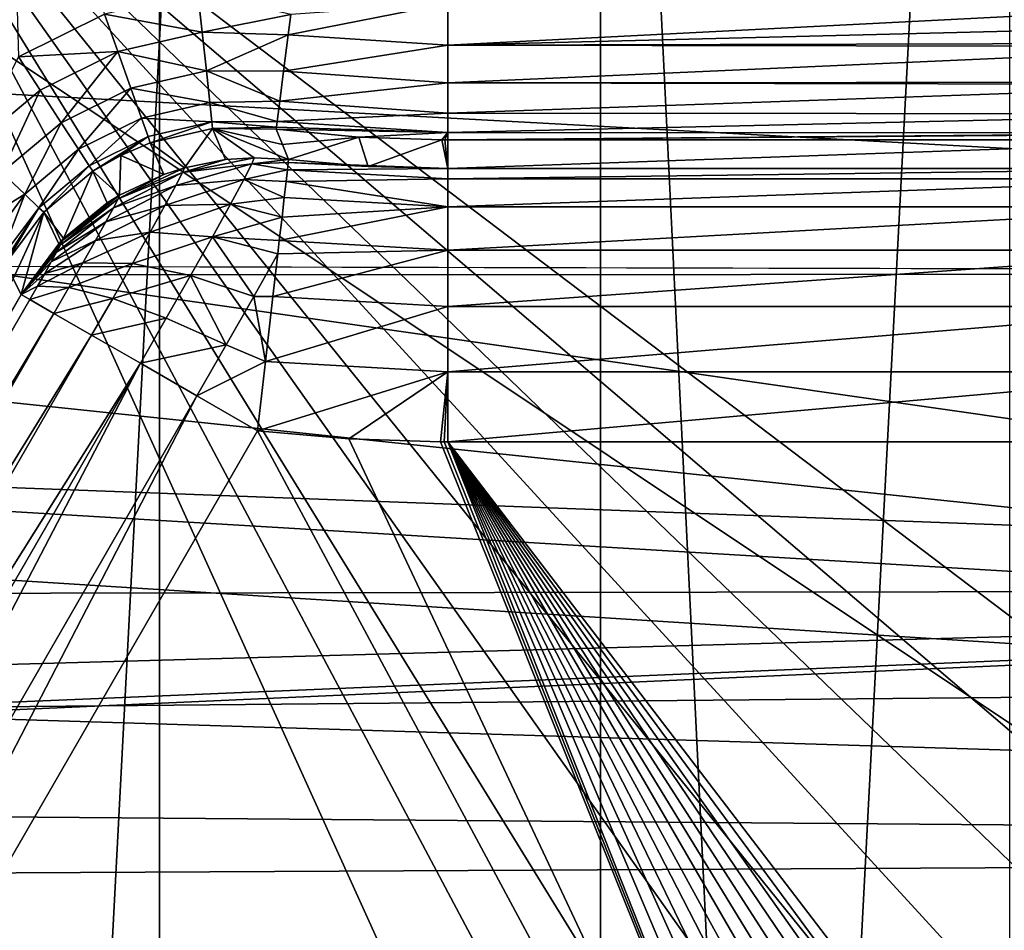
# Model space of a CAD drawing. Header units: millimetres. Extents: x -40 to 40, y -40 to 40.
# Tile 256 of 341: x 21.4 to 25, y -7.9 to -4.6. Entities that reach past the tile are written whole.
import ezdxf

# ---------------------------------------------------------------- set-up
doc = ezdxf.new("R2010")
doc.units = ezdxf.units.MM
doc.header["$LTSCALE"] = 26.699852
for name, color, linetype in [('1', 7, 'CONTINUOUS'), ('104', 7, 'CONTINUOUS'), ('109', 7, 'CONTINUOUS'), ('139', 7, 'CONTINUOUS'), ('16', 7, 'CONTINUOUS'), ('163', 7, 'CONTINUOUS'), ('385', 7, 'CONTINUOUS'), ('389', 7, 'CONTINUOUS'), ('48', 7, 'CONTINUOUS'), ('60', 7, 'CONTINUOUS'), ('822', 7, 'CONTINUOUS'), ('823', 7, 'CONTINUOUS'), ('824', 7, 'CONTINUOUS'), ('825', 7, 'CONTINUOUS'), ('826', 7, 'CONTINUOUS'), ('827', 7, 'CONTINUOUS'), ('838', 7, 'CONTINUOUS'), ('839', 7, 'CONTINUOUS'), ('840', 7, 'CONTINUOUS'), ('841', 7, 'CONTINUOUS'), ('842', 7, 'CONTINUOUS'), ('843', 7, 'CONTINUOUS')]:
    doc.layers.add(name, color=color, linetype=linetype)

msp = doc.modelspace()

# ---------------------------------------------------------------- linework, layer by layer
at = {"layer": '1', "linetype": 'Continuous'}
for points in [[(21.9445, 32.8434), (18.6197, 34.8362), (18.6204, -34.8358), (21.9445, 32.8434)], [(21.9451, -32.843), (21.9445, 32.8434), (18.6204, -34.8358), (21.9451, -32.843)], [(25.0582, 30.5342), (21.9445, 32.8434), (25.0583, -30.5341), (25.0582, 30.5342)], [(25.0583, -30.5341), (21.9445, 32.8434), (21.9451, -32.843), (25.0583, -30.5341)]]:
    msp.add_3dface(points, dxfattribs=at)
at = {"layer": '104', "linetype": 'Continuous'}
for points in [[(31.8247, -3.3452, -730), (23.483, -3.9707, -730), (5.6924, -5.6921, -730), (31.8247, -3.3452, -730)], [(31.3007, -6.6534, -730), (31.8247, -3.3452, -730), (5.6924, -5.6921, -730), (31.3007, -6.6534, -730)], [(5.6924, -5.6921, -730), (23.483, -3.9707, -730), (6.6934, -4.4723, -730), (5.6924, -5.6921, -730)], [(4.4723, -6.6933, -730), (31.3007, -6.6534, -730), (5.6924, -5.6921, -730), (4.4723, -6.6933, -730)], [(0, -8.05, -730), (31.3007, -6.6534, -730), (1.5705, -7.8953, -730), (0, -8.05, -730)], [(30.4337, -9.8888, -730), (31.3007, -6.6534, -730), (0, -8.05, -730), (30.4337, -9.8888, -730)], [(1.5705, -7.8953, -730), (31.3007, -6.6534, -730), (3.0804, -7.4373, -730), (1.5705, -7.8953, -730)], [(3.0804, -7.4373, -730), (31.3007, -6.6534, -730), (4.4723, -6.6933, -730), (3.0804, -7.4373, -730)]]:
    msp.add_3dface(points, dxfattribs=at)
at = {"layer": '109', "linetype": 'Continuous'}
for points in [[(32.3094, -3.515, -733), (31.74, -6.9873, -733), (9.9773, -3.8656, -733), (32.3094, -3.515, -733)], [(9.9773, -3.8656, -733), (31.74, -6.9873, -733), (9.0973, -5.6329, -733), (9.9773, -3.8656, -733)], [(9.0973, -5.6329, -733), (31.74, -6.9873, -733), (7.9072, -7.2087, -733), (9.0973, -5.6329, -733)], [(31.74, -6.9873, -733), (30.7983, -10.3786, -733), (7.9072, -7.2087, -733), (31.74, -6.9873, -733)], [(7.9072, -7.2087, -733), (30.7983, -10.3786, -733), (6.4476, -8.5392, -733), (7.9072, -7.2087, -733)]]:
    msp.add_3dface(points, dxfattribs=at)
at = {"layer": '139', "linetype": 'Continuous'}
msp.add_3dface([(21.4278, -4.7048, -733), (21.7426, -4.5486, -733), (21.3751, -2.8147, -733), (21.4278, -4.7048, -733)], dxfattribs=at)
at = {"layer": '16', "linetype": 'Continuous'}
for points in [[(-33.9501, -1.8406, -3.5), (33.5521, -5.5004, -3.5), (-5, -5.4103, -3.5), (-33.9501, -1.8406, -3.5)], [(33.5521, -5.5004, -3.5), (-33.9501, -1.8406, -3.5), (33.9501, -1.8406, -3.5), (33.5521, -5.5004, -3.5)], [(-5, -5.4103, -3.5), (33.5521, -5.5004, -3.5), (-4.2222, -5.5047, -3.5), (-5, -5.4103, -3.5)], [(33.5521, -5.5004, -3.5), (32.7609, -9.0952, -3.5), (-4.2222, -5.5047, -3.5), (33.5521, -5.5004, -3.5)], [(-4.2222, -5.5047, -3.5), (32.7609, -9.0952, -3.5), (-3.4895, -5.7826, -3.5), (-4.2222, -5.5047, -3.5)], [(-3.4895, -5.7826, -3.5), (32.7609, -9.0952, -3.5), (-2.8449, -6.2276, -3.5), (-3.4895, -5.7826, -3.5)], [(-2.8449, -6.2276, -3.5), (32.7609, -9.0952, -3.5), (-2.3253, -6.814, -3.5), (-2.8449, -6.2276, -3.5)], [(-2.3253, -6.814, -3.5), (32.7609, -9.0952, -3.5), (-1.9613, -7.5076, -3.5), (-2.3253, -6.814, -3.5)], [(-1.9613, -7.5076, -3.5), (32.7609, -9.0952, -3.5), (-1.7737, -8.2688, -3.5), (-1.9613, -7.5076, -3.5)]]:
    msp.add_3dface(points, dxfattribs=at)
at = {"layer": '163', "linetype": 'Continuous'}
for points in [[(24.9125, -14.5088, -823.7467), (1.7467, -14.5087, -823.7467), (2.4565, -1.9913, -823.9652), (24.9125, -14.5088, -823.7467)], [(29.4827, -1.9913, -823.9652), (24.9125, -14.5088, -823.7467), (2.4565, -1.9913, -823.9652), (29.4827, -1.9913, -823.9652)], [(24.9125, -14.5088, -823.7467), (29.4827, -1.9913, -823.9652), (25.6898, -14.4411, -823.7479), (24.9125, -14.5088, -823.7467)]]:
    msp.add_3dface(points, dxfattribs=at)
at = {"layer": '385', "linetype": 'Continuous'}
for points in [[(25.6898, -14.4411, -743.2479), (20.5297, -14.5087, -743.2467), (20.7159, -3.4651, -743.4395), (25.6898, -14.4411, -743.2479)], [(29.338, -10.8245, -743.3111), (29.131, -11.5755, -743.2979), (20.7159, -3.4651, -743.4395), (29.338, -10.8245, -743.3111)], [(29.131, -11.5755, -743.2979), (28.7971, -12.2804, -743.2856), (20.7159, -3.4651, -743.4395), (29.131, -11.5755, -743.2979)], [(28.7971, -12.2804, -743.2856), (28.3466, -12.9168, -743.2745), (20.7159, -3.4651, -743.4395), (28.7971, -12.2804, -743.2856)], [(28.3466, -12.9168, -743.2745), (27.793, -13.466, -743.2649), (20.7159, -3.4651, -743.4395), (28.3466, -12.9168, -743.2745)], [(27.793, -13.466, -743.2649), (27.1523, -13.9117, -743.2572), (20.7159, -3.4651, -743.4395), (27.793, -13.466, -743.2649)], [(27.1523, -13.9117, -743.2572), (26.4436, -14.2402, -743.2514), (20.7159, -3.4651, -743.4395), (27.1523, -13.9117, -743.2572)], [(26.4436, -14.2402, -743.2514), (25.6898, -14.4411, -743.2479), (20.7159, -3.4651, -743.4395), (26.4436, -14.2402, -743.2514)], [(29.4123, -10.048, -743.3246), (29.338, -10.8245, -743.3111), (20.7159, -3.4651, -743.4395), (29.4123, -10.048, -743.3246)], [(29.4698, -3.4651, -743.4395), (29.4123, -10.048, -743.3246), (20.7159, -3.4651, -743.4395), (29.4698, -3.4651, -743.4395)]]:
    msp.add_3dface(points, dxfattribs=at)
at = {"layer": '389', "linetype": 'Continuous'}
for points in [[(29.4123, -10.048, -821.1754), (29.4827, -1.9913, -821.0348), (17.7718, -2.286, -821.0399), (29.4123, -10.048, -821.1754)], [(17.5509, -14.5087, -821.2533), (29.4123, -10.048, -821.1754), (17.7718, -2.286, -821.0399), (17.5509, -14.5087, -821.2533)]]:
    msp.add_3dface(points, dxfattribs=at)
at = {"layer": '48', "linetype": 'Continuous'}
for points in [[(37.6094, -3.8257, -14), (37.0295, -7.6106, -14), (6.6072, -4.415, -14), (37.6094, -3.8257, -14)], [(6.6072, -4.415, -14), (37.0295, -7.6106, -14), (5.6189, -5.6192, -14), (6.6072, -4.415, -14)], [(5.6189, -5.6192, -14), (37.0295, -7.6106, -14), (4.4148, -6.6073, -14), (5.6189, -5.6192, -14)], [(4.4148, -6.6073, -14), (37.0295, -7.6106, -14), (3.0415, -7.3415, -14), (4.4148, -6.6073, -14)], [(3.0415, -7.3415, -14), (37.0295, -7.6106, -14), (1.5504, -7.7938, -14), (3.0415, -7.3415, -14)], [(37.0295, -7.6106, -14), (36.0693, -11.3184, -14), (1.5504, -7.7938, -14), (37.0295, -7.6106, -14)], [(1.5504, -7.7938, -14), (36.0693, -11.3184, -14), (0.7781, -7.9084, -14), (1.5504, -7.7938, -14)]]:
    msp.add_3dface(points, dxfattribs=at)
at = {"layer": '60', "linetype": 'Continuous'}
for points in [[(20.6939, 28.4853, -11.5), (20.6948, -28.4846, -11.5), (23.5583, 26.1659, -11.5), (20.6939, 28.4853, -11.5)], [(20.6948, -28.4846, -11.5), (23.5587, -26.1655, -11.5), (23.5583, 26.1659, -11.5), (20.6948, -28.4846, -11.5)], [(23.5583, 26.1659, -11.5), (23.5587, -26.1655, -11.5), (26.1645, 23.5599, -11.5), (23.5583, 26.1659, -11.5)], [(23.5587, -26.1655, -11.5), (26.165, -23.5593, -11.5), (26.1645, 23.5599, -11.5), (23.5587, -26.1655, -11.5)]]:
    msp.add_3dface(points, dxfattribs=at)
at = {"layer": '822', "linetype": 'Continuous'}
for points in [[(22.0851, -4.47, -733), (21.7426, -4.5486, -733), (22.1007, -4.6146, -733.0216), (22.0851, -4.47, -733)], [(22.0851, -4.47, -733), (22.1007, -4.6146, -733.0216), (22.4253, -4.5493, -733.0059), (22.0851, -4.47, -733)], [(21.7426, -4.5486, -733), (21.4278, -4.7048, -733), (21.7915, -4.6855, -733.0216), (21.7426, -4.5486, -733)], [(21.7426, -4.5486, -733), (21.7915, -4.6855, -733.0216), (22.1007, -4.6146, -733.0216), (21.7426, -4.5486, -733)], [(22.4253, -4.5493, -733.0059), (22.1007, -4.6146, -733.0216), (22.4159, -4.6242, -733.0238), (22.4253, -4.5493, -733.0059)], [(22.1007, -4.6146, -733.0216), (21.7915, -4.6855, -733.0216), (22.1161, -4.7559, -733.091), (22.1007, -4.6146, -733.0216)], [(22.1007, -4.6146, -733.0216), (22.1161, -4.7559, -733.091), (22.4159, -4.6242, -733.0238), (22.1007, -4.6146, -733.0216)], [(22.4159, -4.6242, -733.0238), (22.1161, -4.7559, -733.091), (22.3991, -4.7569, -733.0899), (22.4159, -4.6242, -733.0238)], [(21.4278, -4.7048, -733), (21.5072, -4.8265, -733.0216), (21.7915, -4.6855, -733.0216), (21.4278, -4.7048, -733)], [(21.5072, -4.8265, -733.0216), (21.5848, -4.9455, -733.0909), (21.7915, -4.6855, -733.0216), (21.5072, -4.8265, -733.0216)], [(21.7915, -4.6855, -733.0216), (21.5848, -4.9455, -733.0909), (21.8393, -4.8193, -733.0909), (21.7915, -4.6855, -733.0216)], [(21.7915, -4.6855, -733.0216), (21.8393, -4.8193, -733.0909), (22.1161, -4.7559, -733.091), (21.7915, -4.6855, -733.0216)], [(21.4278, -4.7048, -733), (21.2636, -5.0298, -733.0216), (21.5072, -4.8265, -733.0216), (21.4278, -4.7048, -733)], [(22.1161, -4.7559, -733.091), (21.8393, -4.8193, -733.0909), (22.1286, -4.8711, -733.2046), (22.1161, -4.7559, -733.091)], [(22.3991, -4.7569, -733.0899), (22.1161, -4.7559, -733.091), (22.3852, -4.8668, -733.1959), (22.3991, -4.7569, -733.0899)], [(22.1161, -4.7559, -733.091), (22.1286, -4.8711, -733.2046), (22.3852, -4.8668, -733.1959), (22.1161, -4.7559, -733.091)], [(21.2636, -5.0298, -733.0216), (21.3668, -5.1275, -733.091), (21.5072, -4.8265, -733.0216), (21.2636, -5.0298, -733.0216)], [(21.5072, -4.8265, -733.0216), (21.3668, -5.1275, -733.091), (21.5848, -4.9455, -733.0909), (21.5072, -4.8265, -733.0216)], [(21.5848, -4.9455, -733.0909), (21.6481, -5.0425, -733.2044), (21.8393, -4.8193, -733.0909), (21.5848, -4.9455, -733.0909)], [(21.8393, -4.8193, -733.0909), (21.6481, -5.0425, -733.2044), (21.8782, -4.9284, -733.2044), (21.8393, -4.8193, -733.0909)], [(21.8393, -4.8193, -733.0909), (21.8782, -4.9284, -733.2044), (22.1286, -4.8711, -733.2046), (21.8393, -4.8193, -733.0909)], [(22.3852, -4.8668, -733.1959), (22.1286, -4.8711, -733.2046), (22.3759, -4.9408, -733.3335), (22.3852, -4.8668, -733.1959)], [(22.1286, -4.8711, -733.2046), (21.8782, -4.9284, -733.2044), (22.1364, -4.9428, -733.3454), (22.1286, -4.8711, -733.2046)], [(22.1286, -4.8711, -733.2046), (22.1364, -4.9428, -733.3454), (22.3759, -4.9408, -733.3335), (22.1286, -4.8711, -733.2046)], [(21.6481, -5.0425, -733.2044), (21.6875, -5.1029, -733.3449), (21.8782, -4.9284, -733.2044), (21.6481, -5.0425, -733.2044)], [(21.8782, -4.9284, -733.2044), (21.6875, -5.1029, -733.3449), (21.9025, -4.9963, -733.3449), (21.8782, -4.9284, -733.2044)], [(21.8782, -4.9284, -733.2044), (21.9025, -4.9963, -733.3449), (22.1364, -4.9428, -733.3454), (21.8782, -4.9284, -733.2044)], [(21.3668, -5.1275, -733.091), (21.451, -5.2072, -733.2046), (21.5848, -4.9455, -733.0909), (21.3668, -5.1275, -733.091)], [(21.5848, -4.9455, -733.0909), (21.451, -5.2072, -733.2046), (21.6481, -5.0425, -733.2044), (21.5848, -4.9455, -733.0909)], [(21.9025, -4.9963, -733.3449), (21.9107, -5.0194, -733.4896), (22.1364, -4.9428, -733.3454), (21.9025, -4.9963, -733.3449)], [(22.1364, -4.9428, -733.3454), (21.9107, -5.0194, -733.4896), (22.139, -4.967, -733.4902), (22.1364, -4.9428, -733.3454)], [(22.3759, -4.9408, -733.3335), (22.1364, -4.9428, -733.3454), (22.3733, -4.9615, -733.4124), (22.3759, -4.9408, -733.3335)], [(22.1364, -4.9428, -733.3454), (22.139, -4.967, -733.4902), (22.3733, -4.9615, -733.4124), (22.1364, -4.9428, -733.3454)], [(22.3733, -4.9615, -733.4124), (22.139, -4.967, -733.4902), (22.3723, -4.9691, -733.4913), (22.3733, -4.9615, -733.4124)], [(21.6875, -5.1029, -733.3449), (21.7009, -5.1235, -733.4896), (21.9025, -4.9963, -733.3449), (21.6875, -5.1029, -733.3449)], [(21.9025, -4.9963, -733.3449), (21.7009, -5.1235, -733.4896), (21.8024, -5.0654, -733.4895), (21.9025, -4.9963, -733.3449)], [(21.9107, -5.0194, -733.4896), (21.9025, -4.9963, -733.3449), (21.8024, -5.0654, -733.4895), (21.9107, -5.0194, -733.4896)], [(21.451, -5.2072, -733.2046), (21.5033, -5.2568, -733.3454), (21.6481, -5.0425, -733.2044), (21.451, -5.2072, -733.2046)], [(21.6481, -5.0425, -733.2044), (21.5033, -5.2568, -733.3454), (21.6875, -5.1029, -733.3449), (21.6481, -5.0425, -733.2044)], [(21.5033, -5.2568, -733.3454), (21.521, -5.2736, -733.4902), (21.6875, -5.1029, -733.3449), (21.5033, -5.2568, -733.3454)], [(21.6875, -5.1029, -733.3449), (21.521, -5.2736, -733.4902), (21.7009, -5.1235, -733.4896), (21.6875, -5.1029, -733.3449)], [(21.3668, -5.1275, -733.091), (21.2055, -5.3598, -733.0979), (21.451, -5.2072, -733.2046), (21.3668, -5.1275, -733.091)], [(21.2055, -5.3598, -733.0979), (21.2989, -5.4137, -733.2068), (21.451, -5.2072, -733.2046), (21.2055, -5.3598, -733.0979)], [(21.2989, -5.4137, -733.2068), (21.3582, -5.4479, -733.3394), (21.451, -5.2072, -733.2046), (21.2989, -5.4137, -733.2068)], [(21.451, -5.2072, -733.2046), (21.3582, -5.4479, -733.3394), (21.5033, -5.2568, -733.3454), (21.451, -5.2072, -733.2046)], [(21.3582, -5.4479, -733.3394), (21.3748, -5.4575, -733.4146), (21.5033, -5.2568, -733.3454), (21.3582, -5.4479, -733.3394)], [(21.3748, -5.4575, -733.4146), (21.3811, -5.4611, -733.4913), (21.5033, -5.2568, -733.3454), (21.3748, -5.4575, -733.4146)], [(21.5033, -5.2568, -733.3454), (21.3811, -5.4611, -733.4913), (21.521, -5.2736, -733.4902), (21.5033, -5.2568, -733.3454)]]:
    msp.add_3dface(points, dxfattribs=at)
at = {"layer": '823', "linetype": 'Continuous'}
for points in [[(23, -4.5087, -733), (22.4253, -4.5493, -733.0059), (22.4159, -4.6242, -733.0238), (23, -4.5087, -733)], [(23, -4.5087, -733), (22.4159, -4.6242, -733.0238), (23, -4.6615, -733.0239), (23, -4.5087, -733)], [(22.4159, -4.6242, -733.0238), (22.3991, -4.7569, -733.0899), (23, -4.6615, -733.0239), (22.4159, -4.6242, -733.0238)], [(23, -4.6615, -733.0239), (22.3991, -4.7569, -733.0899), (23, -4.7997, -733.0934), (23, -4.6615, -733.0239)], [(22.3991, -4.7569, -733.0899), (22.3852, -4.8668, -733.1959), (23, -4.7997, -733.0934), (22.3991, -4.7569, -733.0899)], [(23, -4.7997, -733.0934), (22.3852, -4.8668, -733.1959), (23, -4.9101, -733.2019), (23, -4.7997, -733.0934)], [(22.3852, -4.8668, -733.1959), (22.3759, -4.9408, -733.3335), (23, -4.9101, -733.2019), (22.3852, -4.8668, -733.1959)], [(23, -4.9101, -733.2019), (22.3759, -4.9408, -733.3335), (23, -4.982, -733.3389), (23, -4.9101, -733.2019)], [(22.3733, -4.9615, -733.4124), (22.3723, -4.9691, -733.4913), (23, -4.982, -733.3389), (22.3733, -4.9615, -733.4124)], [(23, -4.982, -733.3389), (22.3723, -4.9691, -733.4913), (22.6748, -4.998, -733.4913), (23, -4.982, -733.3389)], [(22.3759, -4.9408, -733.3335), (22.3733, -4.9615, -733.4124), (23, -4.982, -733.3389), (22.3759, -4.9408, -733.3335)], [(22.9784, -5.0085, -733.4913), (23, -4.982, -733.3389), (22.6748, -4.998, -733.4913), (22.9784, -5.0085, -733.4913)], [(22.9892, -5.0086, -733.4913), (23, -4.982, -733.3389), (22.9784, -5.0085, -733.4913), (22.9892, -5.0086, -733.4913)], [(23, -5.0086, -733.4913), (23, -4.982, -733.3389), (22.9892, -5.0086, -733.4913), (23, -5.0086, -733.4913)]]:
    msp.add_3dface(points, dxfattribs=at)
at = {"layer": '824', "linetype": 'Continuous'}
for points in [[(25.9916, -4.5087, -733), (23, -4.5087, -733), (23, -4.6615, -733.0239), (25.9916, -4.5087, -733)], [(25.9916, -4.5877, -733.0063), (25.9916, -4.5087, -733), (23, -4.6615, -733.0239), (25.9916, -4.5877, -733.0063)], [(25.9916, -4.6542, -733.0216), (25.9916, -4.5877, -733.0063), (23, -4.6615, -733.0239), (25.9916, -4.6542, -733.0216)], [(25.9916, -4.6669, -733.0257), (25.9916, -4.6542, -733.0216), (23, -4.6615, -733.0239), (25.9916, -4.6669, -733.0257)], [(25.9916, -4.6669, -733.0257), (23, -4.6615, -733.0239), (23, -4.7997, -733.0934), (25.9916, -4.6669, -733.0257)], [(25.9916, -4.7966, -733.0913), (25.9916, -4.6669, -733.0257), (23, -4.7997, -733.0934), (25.9916, -4.7966, -733.0913)], [(25.9916, -4.8058, -733.0979), (25.9916, -4.7966, -733.0913), (23, -4.7997, -733.0934), (25.9916, -4.8058, -733.0979)], [(25.9916, -4.8058, -733.0979), (23, -4.7997, -733.0934), (23, -4.9101, -733.2019), (25.9916, -4.8058, -733.0979)], [(25.9916, -4.9137, -733.2068), (25.9916, -4.8058, -733.0979), (23, -4.9101, -733.2019), (25.9916, -4.9137, -733.2068)], [(25.9916, -4.9137, -733.2068), (23, -4.9101, -733.2019), (23, -4.982, -733.3389), (25.9916, -4.9137, -733.2068)], [(25.9916, -4.9822, -733.3394), (25.9916, -4.9137, -733.2068), (23, -4.982, -733.3389), (25.9916, -4.9822, -733.3394)], [(25.9916, -4.9822, -733.3394), (23, -4.982, -733.3389), (23, -5.0086, -733.4913), (25.9916, -4.9822, -733.3394)], [(25.9916, -4.9845, -733.3464), (25.9916, -4.9822, -733.3394), (23, -5.0086, -733.4913), (25.9916, -4.9845, -733.3464)], [(25.9916, -5.0086, -733.4913), (25.9916, -4.9845, -733.3464), (23, -5.0086, -733.4913), (25.9916, -5.0086, -733.4913)]]:
    msp.add_3dface(points, dxfattribs=at)
at = {"layer": '825', "linetype": 'Continuous'}
for points in [[(25.9916, -5.0086, -733.4913), (23, -5.0086, -733.4913), (23, -5.1138, -739.5175), (25.9916, -5.0086, -733.4913)], [(25.9916, -5.0086, -733.4913), (23, -5.1138, -739.5175), (25.8864, -5.1138, -739.5175), (25.9916, -5.0086, -733.4913)]]:
    msp.add_3dface(points, dxfattribs=at)
at = {"layer": '826', "linetype": 'Continuous'}
for points in [[(25.8864, -5.1138, -739.5175), (23, -5.1138, -739.5175), (23, -5.1516, -739.7728), (25.8864, -5.1138, -739.5175)], [(25.8864, -5.1138, -739.5175), (23, -5.1516, -739.7728), (25.8864, -5.1516, -739.7728), (25.8864, -5.1138, -739.5175)], [(25.8864, -5.1516, -739.7728), (23, -5.2535, -740.01), (25.8864, -5.2535, -740.01), (25.8864, -5.1516, -739.7728)], [(23, -5.1516, -739.7728), (23, -5.2535, -740.01), (25.8864, -5.1516, -739.7728), (23, -5.1516, -739.7728)], [(25.8864, -5.2535, -740.01), (23, -5.4127, -740.2133), (25.8864, -5.4127, -740.2133), (25.8864, -5.2535, -740.01)], [(23, -5.2535, -740.01), (23, -5.4127, -740.2133), (25.8864, -5.2535, -740.01), (23, -5.2535, -740.01)], [(23, -5.4127, -740.2133), (23, -5.6187, -740.3689), (25.8864, -5.4127, -740.2133), (23, -5.4127, -740.2133)], [(25.8864, -5.4127, -740.2133), (23, -5.6187, -740.3689), (25.8864, -5.6187, -740.3689), (25.8864, -5.4127, -740.2133)], [(23, -5.6187, -740.3689), (23, -5.8576, -740.4667), (25.8864, -5.6187, -740.3689), (23, -5.6187, -740.3689)], [(25.8864, -5.6187, -740.3689), (23, -5.8576, -740.4667), (25.8864, -5.8576, -740.4667), (25.8864, -5.6187, -740.3689)], [(23, -6.1136, -740.5), (25.8864, -6.1136, -740.5), (25.8864, -5.8576, -740.4667), (23, -6.1136, -740.5)], [(23, -5.8576, -740.4667), (23, -6.1136, -740.5), (25.8864, -5.8576, -740.4667), (23, -5.8576, -740.4667)]]:
    msp.add_3dface(points, dxfattribs=at)
at = {"layer": '827', "linetype": 'Continuous'}
for points in [[(19.5248, -10.8864, -740.5), (24.8867, -10.8864, -740.5), (22.3034, -6.0738, -740.5), (19.5248, -10.8864, -740.5)], [(22.3034, -6.0738, -740.5), (24.8867, -10.8864, -740.5), (22.638, -6.1029, -740.5), (22.3034, -6.0738, -740.5)], [(22.638, -6.1029, -740.5), (24.8867, -10.8864, -740.5), (22.9737, -6.1136, -740.5), (22.638, -6.1029, -740.5)], [(22.9737, -6.1136, -740.5), (24.8867, -10.8864, -740.5), (22.9868, -6.1136, -740.5), (22.9737, -6.1136, -740.5)], [(24.8867, -10.8864, -740.5), (23, -6.1136, -740.5), (22.9868, -6.1136, -740.5), (24.8867, -10.8864, -740.5)], [(25.0173, -10.8778, -740.5), (23, -6.1136, -740.5), (24.8867, -10.8864, -740.5), (25.0173, -10.8778, -740.5)], [(25.8864, -9.8865, -740.5), (23, -6.1136, -740.5), (25.8778, -10.0171, -740.5), (25.8864, -9.8865, -740.5)], [(25.8778, -10.0171, -740.5), (23, -6.1136, -740.5), (25.8523, -10.1453, -740.5), (25.8778, -10.0171, -740.5)], [(25.8523, -10.1453, -740.5), (23, -6.1136, -740.5), (25.8103, -10.2691, -740.5), (25.8523, -10.1453, -740.5)], [(25.8103, -10.2691, -740.5), (23, -6.1136, -740.5), (25.7525, -10.3864, -740.5), (25.8103, -10.2691, -740.5)], [(25.7525, -10.3864, -740.5), (23, -6.1136, -740.5), (25.6798, -10.4952, -740.5), (25.7525, -10.3864, -740.5)], [(25.6798, -10.4952, -740.5), (23, -6.1136, -740.5), (25.5935, -10.5936, -740.5), (25.6798, -10.4952, -740.5)], [(25.5935, -10.5936, -740.5), (23, -6.1136, -740.5), (25.4952, -10.6798, -740.5), (25.5935, -10.5936, -740.5)], [(25.4952, -10.6798, -740.5), (23, -6.1136, -740.5), (25.3864, -10.7525, -740.5), (25.4952, -10.6798, -740.5)], [(25.3864, -10.7525, -740.5), (23, -6.1136, -740.5), (25.2692, -10.8103, -740.5), (25.3864, -10.7525, -740.5)], [(25.2692, -10.8103, -740.5), (23, -6.1136, -740.5), (25.1455, -10.8523, -740.5), (25.2692, -10.8103, -740.5)], [(25.8864, -6.1136, -740.5), (23, -6.1136, -740.5), (25.8864, -9.8865, -740.5), (25.8864, -6.1136, -740.5)], [(25.1455, -10.8523, -740.5), (23, -6.1136, -740.5), (25.0173, -10.8778, -740.5), (25.1455, -10.8523, -740.5)]]:
    msp.add_3dface(points, dxfattribs=at)
at = {"layer": '838', "linetype": 'Continuous'}
for points in [[(18.6589, -10.3865, -739.5175), (18.6917, -10.4054, -739.7728), (21.4375, -5.5739, -739.5175), (18.6589, -10.3865, -739.5175)], [(21.4375, -5.5739, -739.5175), (18.6917, -10.4054, -739.7728), (21.47, -5.5926, -739.7718), (21.4375, -5.5739, -739.5175)], [(21.47, -5.5926, -739.7718), (18.6917, -10.4054, -739.7728), (21.5581, -5.6435, -740.0094), (21.47, -5.5926, -739.7718)], [(18.6917, -10.4054, -739.7728), (18.7799, -10.4563, -740.01), (21.5581, -5.6435, -740.0094), (18.6917, -10.4054, -739.7728)], [(21.5581, -5.6435, -740.0094), (18.7799, -10.4563, -740.01), (21.6961, -5.7232, -740.2129), (21.5581, -5.6435, -740.0094)], [(18.7799, -10.4563, -740.01), (18.9178, -10.5359, -740.2133), (21.6961, -5.7232, -740.2129), (18.7799, -10.4563, -740.01)], [(21.6961, -5.7232, -740.2129), (18.9178, -10.5359, -740.2133), (21.8745, -5.8262, -740.3688), (21.6961, -5.7232, -740.2129)], [(18.9178, -10.5359, -740.2133), (19.0962, -10.6389, -740.3689), (21.8745, -5.8262, -740.3688), (18.9178, -10.5359, -740.2133)], [(19.0962, -10.6389, -740.3689), (19.3031, -10.7584, -740.4667), (21.8745, -5.8262, -740.3688), (19.0962, -10.6389, -740.3689)], [(21.8745, -5.8262, -740.3688), (19.3031, -10.7584, -740.4667), (22.0817, -5.9458, -740.4667), (21.8745, -5.8262, -740.3688)], [(19.3031, -10.7584, -740.4667), (19.5248, -10.8864, -740.5), (22.0817, -5.9458, -740.4667), (19.3031, -10.7584, -740.4667)], [(19.5248, -10.8864, -740.5), (22.3034, -6.0738, -740.5), (22.0817, -5.9458, -740.4667), (19.5248, -10.8864, -740.5)]]:
    msp.add_3dface(points, dxfattribs=at)
at = {"layer": '839', "linetype": 'Continuous'}
msp.add_3dface([(18.6589, -10.3865, -739.5175), (21.4375, -5.5739, -739.5175), (21.4093, -5.5175, -736.5056), (18.6589, -10.3865, -739.5175)], dxfattribs=at)
at = {"layer": '840', "linetype": 'Continuous'}
for points in [[(22.139, -4.967, -733.4902), (21.9107, -5.0194, -733.4896), (22.0358, -5.1105, -739.5205), (22.139, -4.967, -733.4902)], [(22.1865, -5.0808, -739.5196), (22.139, -4.967, -733.4902), (22.0358, -5.1105, -739.5205), (22.1865, -5.0808, -739.5196)], [(22.139, -4.967, -733.4902), (22.4173, -5.0805, -739.5175), (22.3948, -5.0249, -736.5052), (22.139, -4.967, -733.4902)], [(22.2917, -5.074, -739.5188), (22.139, -4.967, -733.4902), (22.1865, -5.0808, -739.5196), (22.2917, -5.074, -739.5188)], [(22.4173, -5.0805, -739.5175), (22.139, -4.967, -733.4902), (22.2917, -5.074, -739.5188), (22.4173, -5.0805, -739.5175)], [(22.3723, -4.9691, -733.4913), (22.139, -4.967, -733.4902), (22.3948, -5.0249, -736.5052), (22.3723, -4.9691, -733.4913)], [(21.9107, -5.0194, -733.4896), (21.8024, -5.0654, -733.4895), (21.96, -5.1348, -739.5207), (21.9107, -5.0194, -733.4896)], [(22.0358, -5.1105, -739.5205), (21.9107, -5.0194, -733.4896), (21.96, -5.1348, -739.5207), (22.0358, -5.1105, -739.5205)], [(21.8024, -5.0654, -733.4895), (21.7009, -5.1235, -733.4896), (21.7979, -5.2112, -739.5208), (21.8024, -5.0654, -733.4895)], [(21.96, -5.1348, -739.5207), (21.8024, -5.0654, -733.4895), (21.7979, -5.2112, -739.5208), (21.96, -5.1348, -739.5207)], [(21.7009, -5.1235, -733.4896), (21.521, -5.2736, -733.4902), (21.5936, -5.3696, -739.5198), (21.7009, -5.1235, -733.4896)], [(21.7535, -5.2388, -739.5207), (21.7009, -5.1235, -733.4896), (21.5936, -5.3696, -739.5198), (21.7535, -5.2388, -739.5207)], [(21.7979, -5.2112, -739.5208), (21.7009, -5.1235, -733.4896), (21.7535, -5.2388, -739.5207), (21.7979, -5.2112, -739.5208)], [(21.3811, -5.4611, -733.4913), (21.4093, -5.5175, -736.5056), (21.521, -5.2736, -733.4902), (21.3811, -5.4611, -733.4913)], [(21.4375, -5.5739, -739.5175), (21.521, -5.2736, -733.4902), (21.4093, -5.5175, -736.5056), (21.4375, -5.5739, -739.5175)], [(21.521, -5.2736, -733.4902), (21.4375, -5.5739, -739.5175), (21.5754, -5.3885, -739.5196), (21.521, -5.2736, -733.4902)], [(21.5936, -5.3696, -739.5198), (21.521, -5.2736, -733.4902), (21.5754, -5.3885, -739.5196), (21.5936, -5.3696, -739.5198)]]:
    msp.add_3dface(points, dxfattribs=at)
at = {"layer": '841', "linetype": 'Continuous'}
for points in [[(22.2828, -5.096, -739.7085), (22.2917, -5.074, -739.5188), (22.0286, -5.1283, -739.675), (22.2828, -5.096, -739.7085)], [(22.2917, -5.074, -739.5188), (22.1865, -5.0808, -739.5196), (22.0286, -5.1283, -739.675), (22.2917, -5.074, -739.5188)], [(22.1865, -5.0808, -739.5196), (22.0358, -5.1105, -739.5205), (22.0286, -5.1283, -739.675), (22.1865, -5.0808, -739.5196)], [(22.4173, -5.0805, -739.5175), (22.2917, -5.074, -739.5188), (22.2828, -5.096, -739.7085), (22.4173, -5.0805, -739.5175)], [(22.4161, -5.091, -739.6463), (22.4173, -5.0805, -739.5175), (22.2828, -5.096, -739.7085), (22.4161, -5.091, -739.6463)], [(22.0286, -5.1283, -739.675), (22.0358, -5.1105, -739.5205), (21.7928, -5.2238, -739.6299), (22.0286, -5.1283, -739.675)], [(22.0358, -5.1105, -739.5205), (21.96, -5.1348, -739.5207), (21.7928, -5.2238, -739.6299), (22.0358, -5.1105, -739.5205)], [(22.0045, -5.1753, -739.8215), (22.2828, -5.096, -739.7085), (22.0286, -5.1283, -739.675), (22.0045, -5.1753, -739.8215)], [(22.2532, -5.1536, -739.8883), (22.2828, -5.096, -739.7085), (22.0045, -5.1753, -739.8215), (22.2532, -5.1536, -739.8883)], [(22.2532, -5.1536, -739.8883), (22.413, -5.118, -739.7728), (22.2828, -5.096, -739.7085), (22.2532, -5.1536, -739.8883)], [(22.4081, -5.161, -739.8948), (22.413, -5.118, -739.7728), (22.2532, -5.1536, -739.8883), (22.4081, -5.161, -739.8948)], [(22.413, -5.118, -739.7728), (22.4161, -5.091, -739.6463), (22.2828, -5.096, -739.7085), (22.413, -5.118, -739.7728)], [(21.7757, -5.257, -739.7332), (22.0286, -5.1283, -739.675), (21.7928, -5.2238, -739.6299), (21.7757, -5.257, -739.7332)], [(22.0045, -5.1753, -739.8215), (22.0286, -5.1283, -739.675), (21.7757, -5.257, -739.7332), (22.0045, -5.1753, -739.8215)], [(21.96, -5.1348, -739.5207), (21.7979, -5.2112, -739.5208), (21.7928, -5.2238, -739.6299), (21.96, -5.1348, -739.5207)], [(21.9645, -5.249, -739.9527), (22.2532, -5.1536, -739.8883), (22.0045, -5.1753, -739.8215), (21.9645, -5.249, -739.9527)], [(22.2042, -5.2442, -740.0494), (22.2532, -5.1536, -739.8883), (21.9645, -5.249, -739.9527), (22.2042, -5.2442, -740.0494)], [(22.2042, -5.2442, -740.0494), (22.4014, -5.2193, -740.0102), (22.2532, -5.1536, -739.8883), (22.2042, -5.2442, -740.0494)], [(22.4014, -5.2193, -740.0102), (22.4081, -5.161, -739.8948), (22.2532, -5.1536, -739.8883), (22.4014, -5.2193, -740.0102)], [(21.9645, -5.249, -739.9527), (22.0045, -5.1753, -739.8215), (21.7476, -5.309, -739.8258), (21.9645, -5.249, -739.9527)], [(21.7476, -5.309, -739.8258), (22.0045, -5.1753, -739.8215), (21.7757, -5.257, -739.7332), (21.7476, -5.309, -739.8258)], [(21.5822, -5.3932, -739.6294), (21.7757, -5.257, -739.7332), (21.7928, -5.2238, -739.6299), (21.5822, -5.3932, -739.6294)], [(21.591, -5.3761, -739.576), (21.5822, -5.3932, -739.6294), (21.7928, -5.2238, -739.6299), (21.591, -5.3761, -739.576)], [(21.7979, -5.2112, -739.5208), (21.591, -5.3761, -739.576), (21.7928, -5.2238, -739.6299), (21.7979, -5.2112, -739.5208)], [(21.7979, -5.2112, -739.5208), (21.7535, -5.2388, -739.5207), (21.591, -5.3761, -739.576), (21.7979, -5.2112, -739.5208)], [(22.3931, -5.2916, -740.1166), (22.4014, -5.2193, -740.0102), (22.2042, -5.2442, -740.0494), (22.3931, -5.2916, -740.1166)], [(21.5677, -5.42, -739.6771), (21.7476, -5.309, -739.8258), (21.7757, -5.257, -739.7332), (21.5677, -5.42, -739.6771)], [(21.5822, -5.3932, -739.6294), (21.5677, -5.42, -739.6771), (21.7757, -5.257, -739.7332), (21.5822, -5.3932, -739.6294)], [(21.7535, -5.2388, -739.5207), (21.5936, -5.3696, -739.5198), (21.591, -5.3761, -739.576), (21.7535, -5.2388, -739.5207)], [(21.9108, -5.3459, -740.0622), (21.9645, -5.249, -739.9527), (21.7097, -5.3773, -739.9031), (21.9108, -5.3459, -740.0622)], [(21.7097, -5.3773, -739.9031), (21.9645, -5.249, -739.9527), (21.7476, -5.309, -739.8258), (21.7097, -5.3773, -739.9031)], [(21.9108, -5.3459, -740.0622), (22.2042, -5.2442, -740.0494), (21.9645, -5.249, -739.9527), (21.9108, -5.3459, -740.0622)], [(22.1382, -5.3631, -740.1838), (22.2042, -5.2442, -740.0494), (21.9108, -5.3459, -740.0622), (22.1382, -5.3631, -740.1838)], [(22.1382, -5.3631, -740.1838), (22.3931, -5.2916, -740.1166), (22.2042, -5.2442, -740.0494), (22.1382, -5.3631, -740.1838)], [(22.3833, -5.3771, -740.2129), (22.3931, -5.2916, -740.1166), (22.1382, -5.3631, -740.1838), (22.3833, -5.3771, -740.2129)], [(21.5482, -5.4553, -739.717), (21.7097, -5.3773, -739.9031), (21.7476, -5.309, -739.8258), (21.5482, -5.4553, -739.717)], [(21.5677, -5.42, -739.6771), (21.5482, -5.4553, -739.717), (21.7476, -5.309, -739.8258), (21.5677, -5.42, -739.6771)], [(21.5936, -5.3696, -739.5198), (21.4375, -5.5739, -739.5175), (21.591, -5.3761, -739.576), (21.5936, -5.3696, -739.5198)], [(21.4375, -5.5739, -739.5175), (21.5936, -5.3696, -739.5198), (21.5754, -5.3885, -739.5196), (21.4375, -5.5739, -739.5175)], [(21.6639, -5.4586, -739.9611), (21.9108, -5.3459, -740.0622), (21.7097, -5.3773, -739.9031), (21.6639, -5.4586, -739.9611)], [(21.846, -5.4611, -740.1445), (21.9108, -5.3459, -740.0622), (21.6639, -5.4586, -739.9611), (21.846, -5.4611, -740.1445)], [(21.846, -5.4611, -740.1445), (22.1382, -5.3631, -740.1838), (21.9108, -5.3459, -740.0622), (21.846, -5.4611, -740.1445)], [(22.0586, -5.5045, -740.2849), (22.1382, -5.3631, -740.1838), (21.846, -5.4611, -740.1445), (22.0586, -5.5045, -740.2849)], [(22.0586, -5.5045, -740.2849), (22.2901, -5.5815, -740.3703), (22.1382, -5.3631, -740.1838), (22.0586, -5.5045, -740.2849)], [(22.2901, -5.5815, -740.3703), (22.3777, -5.4255, -740.2578), (22.1382, -5.3631, -740.1838), (22.2901, -5.5815, -740.3703)], [(22.3777, -5.4255, -740.2578), (22.3833, -5.3771, -740.2129), (22.1382, -5.3631, -740.1838), (22.3777, -5.4255, -740.2578)], [(21.591, -5.3761, -739.576), (21.4375, -5.5739, -739.5175), (21.5822, -5.3932, -739.6294), (21.591, -5.3761, -739.576)], [(21.5822, -5.3932, -739.6294), (21.4375, -5.5739, -739.5175), (21.5677, -5.42, -739.6771), (21.5822, -5.3932, -739.6294)], [(21.5245, -5.4972, -739.747), (21.6639, -5.4586, -739.9611), (21.7097, -5.3773, -739.9031), (21.5245, -5.4972, -739.747)], [(21.5482, -5.4553, -739.717), (21.5245, -5.4972, -739.747), (21.7097, -5.3773, -739.9031), (21.5482, -5.4553, -739.717)], [(21.5677, -5.42, -739.6771), (21.4375, -5.5739, -739.5175), (21.5482, -5.4553, -739.717), (21.5677, -5.42, -739.6771)], [(22.3777, -5.4255, -740.2578), (22.2901, -5.5815, -740.3703), (22.3598, -5.5818, -740.3688), (22.3777, -5.4255, -740.2578)], [(21.5482, -5.4553, -739.717), (21.4375, -5.5739, -739.5175), (21.5245, -5.4972, -739.747), (21.5482, -5.4553, -739.717)], [(21.5245, -5.4972, -739.747), (21.498, -5.5438, -739.7655), (21.6639, -5.4586, -739.9611), (21.5245, -5.4972, -739.747)], [(21.498, -5.5438, -739.7655), (21.6125, -5.5488, -739.9972), (21.6639, -5.4586, -739.9611), (21.498, -5.5438, -739.7655)], [(21.6125, -5.5488, -739.9972), (21.846, -5.4611, -740.1445), (21.6639, -5.4586, -739.9611), (21.6125, -5.5488, -739.9972)], [(21.7732, -5.589, -740.1956), (21.846, -5.4611, -740.1445), (21.6125, -5.5488, -739.9972), (21.7732, -5.589, -740.1956)], [(21.7732, -5.589, -740.1956), (22.0586, -5.5045, -740.2849), (21.846, -5.4611, -740.1445), (21.7732, -5.589, -740.1956)], [(21.5245, -5.4972, -739.747), (21.4375, -5.5739, -739.5175), (21.498, -5.5438, -739.7655), (21.5245, -5.4972, -739.747)], [(21.9692, -5.6615, -740.3475), (22.0586, -5.5045, -740.2849), (21.7732, -5.589, -740.1956), (21.9692, -5.6615, -740.3475)], [(21.9692, -5.6615, -740.3475), (22.189, -5.7591, -740.4423), (22.0586, -5.5045, -740.2849), (21.9692, -5.6615, -740.3475)], [(22.189, -5.7591, -740.4423), (22.2901, -5.5815, -740.3703), (22.0586, -5.5045, -740.2849), (22.189, -5.7591, -740.4423)], [(21.4375, -5.5739, -739.5175), (21.47, -5.5926, -739.7718), (21.498, -5.5438, -739.7655), (21.4375, -5.5739, -739.5175)], [(21.498, -5.5438, -739.7655), (21.47, -5.5926, -739.7718), (21.6125, -5.5488, -739.9972), (21.498, -5.5438, -739.7655)], [(21.47, -5.5926, -739.7718), (21.5581, -5.6435, -740.0094), (21.6125, -5.5488, -739.9972), (21.47, -5.5926, -739.7718)], [(21.5581, -5.6435, -740.0094), (21.7732, -5.589, -740.1956), (21.6125, -5.5488, -739.9972), (21.5581, -5.6435, -740.0094)], [(22.2901, -5.5815, -740.3703), (22.189, -5.7591, -740.4423), (22.3326, -5.8193, -740.4666), (22.2901, -5.5815, -740.3703)], [(22.3598, -5.5818, -740.3688), (22.2901, -5.5815, -740.3703), (22.3326, -5.8193, -740.4666), (22.3598, -5.5818, -740.3688)], [(21.5581, -5.6435, -740.0094), (21.6961, -5.7232, -740.2129), (21.7732, -5.589, -740.1956), (21.5581, -5.6435, -740.0094)], [(21.6961, -5.7232, -740.2129), (21.9692, -5.6615, -740.3475), (21.7732, -5.589, -740.1956), (21.6961, -5.7232, -740.2129)], [(21.6961, -5.7232, -740.2129), (21.8745, -5.8262, -740.3688), (21.9692, -5.6615, -740.3475), (21.6961, -5.7232, -740.2129)], [(21.8745, -5.8262, -740.3688), (22.189, -5.7591, -740.4423), (21.9692, -5.6615, -740.3475), (21.8745, -5.8262, -740.3688)], [(21.8745, -5.8262, -740.3688), (22.0817, -5.9458, -740.4667), (22.189, -5.7591, -740.4423), (21.8745, -5.8262, -740.3688)], [(22.189, -5.7591, -740.4423), (22.0817, -5.9458, -740.4667), (22.3326, -5.8193, -740.4666), (22.189, -5.7591, -740.4423)], [(22.0817, -5.9458, -740.4667), (22.3034, -6.0738, -740.5), (22.3326, -5.8193, -740.4666), (22.0817, -5.9458, -740.4667)]]:
    msp.add_3dface(points, dxfattribs=at)
at = {"layer": '842', "linetype": 'Continuous'}
for points in [[(22.4173, -5.0805, -739.5175), (22.4161, -5.091, -739.6463), (22.7082, -5.1054, -739.5175), (22.4173, -5.0805, -739.5175)], [(23, -5.1516, -739.7728), (22.413, -5.118, -739.7728), (22.4081, -5.161, -739.8948), (23, -5.1516, -739.7728)], [(23, -5.1138, -739.5175), (22.4161, -5.091, -739.6463), (22.413, -5.118, -739.7728), (23, -5.1138, -739.5175)], [(23, -5.1516, -739.7728), (23, -5.1138, -739.5175), (22.413, -5.118, -739.7728), (23, -5.1516, -739.7728)], [(22.4161, -5.091, -739.6463), (23, -5.1138, -739.5175), (22.7082, -5.1054, -739.5175), (22.4161, -5.091, -739.6463)], [(23, -5.2535, -740.01), (23, -5.1516, -739.7728), (22.4081, -5.161, -739.8948), (23, -5.2535, -740.01)], [(23, -5.2535, -740.01), (22.4081, -5.161, -739.8948), (22.4014, -5.2193, -740.0102), (23, -5.2535, -740.01)], [(23, -5.2535, -740.01), (22.4014, -5.2193, -740.0102), (22.3931, -5.2916, -740.1166), (23, -5.2535, -740.01)], [(23, -5.2535, -740.01), (22.3931, -5.2916, -740.1166), (22.3833, -5.3771, -740.2129), (23, -5.2535, -740.01)], [(23, -5.4127, -740.2133), (23, -5.2535, -740.01), (22.3833, -5.3771, -740.2129), (23, -5.4127, -740.2133)], [(23, -5.4127, -740.2133), (22.3833, -5.3771, -740.2129), (22.3777, -5.4255, -740.2578), (23, -5.4127, -740.2133)], [(23, -5.4127, -740.2133), (22.3777, -5.4255, -740.2578), (22.3598, -5.5818, -740.3688), (23, -5.4127, -740.2133)], [(23, -5.6187, -740.3689), (23, -5.4127, -740.2133), (22.3598, -5.5818, -740.3688), (23, -5.6187, -740.3689)], [(23, -5.6187, -740.3689), (22.3598, -5.5818, -740.3688), (22.3326, -5.8193, -740.4666), (23, -5.6187, -740.3689)], [(23, -5.8576, -740.4667), (23, -5.6187, -740.3689), (22.3326, -5.8193, -740.4666), (23, -5.8576, -740.4667)], [(22.3034, -6.0738, -740.5), (23, -5.8576, -740.4667), (22.3326, -5.8193, -740.4666), (22.3034, -6.0738, -740.5)], [(23, -5.8576, -740.4667), (22.3034, -6.0738, -740.5), (22.638, -6.1029, -740.5), (23, -5.8576, -740.4667)], [(23, -5.8576, -740.4667), (22.638, -6.1029, -740.5), (22.9737, -6.1136, -740.5), (23, -5.8576, -740.4667)], [(23, -5.8576, -740.4667), (22.9737, -6.1136, -740.5), (22.9868, -6.1136, -740.5), (23, -5.8576, -740.4667)], [(23, -6.1136, -740.5), (23, -5.8576, -740.4667), (22.9868, -6.1136, -740.5), (23, -6.1136, -740.5)]]:
    msp.add_3dface(points, dxfattribs=at)
at = {"layer": '843', "linetype": 'Continuous'}
for points in [[(22.6748, -4.998, -733.4913), (22.3723, -4.9691, -733.4913), (22.3948, -5.0249, -736.5052), (22.6748, -4.998, -733.4913)], [(22.4173, -5.0805, -739.5175), (22.6748, -4.998, -733.4913), (22.3948, -5.0249, -736.5052), (22.4173, -5.0805, -739.5175)], [(22.6748, -4.998, -733.4913), (22.4173, -5.0805, -739.5175), (22.7082, -5.1054, -739.5175), (22.6748, -4.998, -733.4913)], [(22.9784, -5.0085, -733.4913), (22.6748, -4.998, -733.4913), (22.7082, -5.1054, -739.5175), (22.9784, -5.0085, -733.4913)], [(23, -5.1138, -739.5175), (22.9784, -5.0085, -733.4913), (22.7082, -5.1054, -739.5175), (23, -5.1138, -739.5175)], [(22.9892, -5.0086, -733.4913), (22.9784, -5.0085, -733.4913), (23, -5.1138, -739.5175), (22.9892, -5.0086, -733.4913)], [(23, -5.0086, -733.4913), (22.9892, -5.0086, -733.4913), (23, -5.1138, -739.5175), (23, -5.0086, -733.4913)]]:
    msp.add_3dface(points, dxfattribs=at)

doc.saveas('drawing.dxf')
